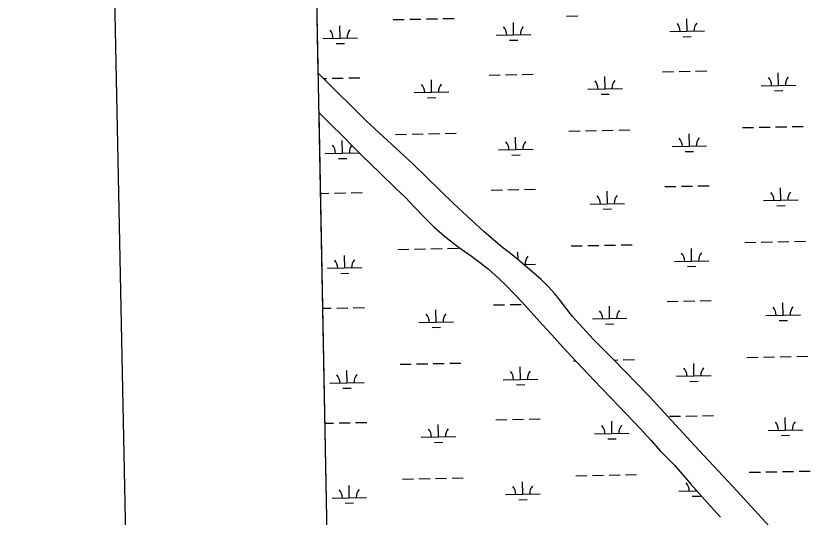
# Model space of a CAD drawing. Extents: x 3989314 to 4027622, y 243956 to 270014.
# Drawn here: x 3992659 to 3994963, y 252292 to 253743 of the extents above; entities that cross this region are included whole.
import ezdxf

# ---------------------------------------------------------------- set-up
doc = ezdxf.new("R2010")
doc.units = 0
for name, color, linetype in [('V-ANNO-SYMB', 7, 'Continuous'), ('V-GRID-FRAM', 7, 'Continuous'), ('V-WETL-SWMP', 7, 'Continuous')]:
    doc.layers.add(name, color=color, linetype=linetype)

msp = doc.modelspace()

# ---------------------------------------------------------------- linework, layer by layer
at = {"layer": 'V-ANNO-SYMB'}
msp.add_lwpolyline([(3993116.1, 245218.5), (4026192.7, 245877.7), (4025736.1, 268789.7), (3992659.5, 268130.6), (3993116.1, 245218.5)], dxfattribs=at)
at = {"layer": 'V-GRID-FRAM'}
msp.add_lwpolyline([(3993261.4, 267575.2), (4025156.8, 268210.8), (4025527.1, 250031.9), (3993615.7, 249396), (3993261.4, 267575.2)], dxfattribs=at)
at = {"layer": 'V-WETL-SWMP'}
for p, q in [((3993534.2, 253577.5), (3993528.2, 253887)), ((3994252.7, 253742.7), (3994284.7, 253743.3)), ((3993750.9, 253732.7), (3993782.9, 253733.3)), ((3993798.9, 253733.7), (3993830.9, 253734.3)), ((3993846.9, 253734.6), (3993878.9, 253735.2)), ((3993894.9, 253735.6), (3993926.9, 253736.2)), ((3994099.2, 253688.9), (3994098.5, 253724.9)), ((3994601, 253698.9), (3994600.3, 253734.9)), ((3993597.4, 253678.9), (3993596.7, 253714.9)), ((3994551, 253697.9), (3994651, 253699.9)), ((3993547.4, 253677.9), (3993647.4, 253679.9)), ((3994049.2, 253687.9), (3994149.2, 253689.9)), ((3994087.5, 253673.2), (3994111.5, 253673.7)), ((3994589.3, 253683.2), (3994613.3, 253683.7)), ((3993585.7, 253663.2), (3993609.7, 253663.7)), ((3994529.9, 253582), (3994561.9, 253582.7)), ((3994577.9, 253583), (3994609.9, 253583.6)), ((3994625.9, 253583.9), (3994657.9, 253584.6)), ((3993545.3, 253566.5), (3993534.2, 253577.5)), ((3993672.5, 253440.2), (3993545.3, 253566.5)), ((3993549.3, 253562.5), (3993558.3, 253562.7)), ((3993574.3, 253563), (3993606.3, 253563.6)), ((3993622.3, 253563.9), (3993654.3, 253564.6)), ((3993862, 253522.3), (3993861.3, 253558.3)), ((3994028.1, 253572), (3994060.1, 253572.7)), ((3994076.1, 253573), (3994108.1, 253573.6)), ((3994124.1, 253573.9), (3994156.1, 253574.6)), ((3994363.8, 253532.3), (3994363.1, 253568.3)), ((3994865.6, 253542.3), (3994864.9, 253578.3)), ((3994815.6, 253541.3), (3994915.6, 253543.3)), ((3993812, 253521.3), (3993912, 253523.3)), ((3994313.8, 253531.3), (3994413.8, 253533.3)), ((3994352.1, 253516.6), (3994376.1, 253517.1)), ((3994853.9, 253526.6), (3994877.9, 253527.1)), ((3993850.3, 253506.6), (3993874.3, 253507.1)), ((3993569.7, 251756.6), (3993536.5, 253463.2)), ((3993536.5, 253463.2), (3993537.6, 253462.1)), ((3993537.6, 253462.1), (3993567.7, 253432.1)), ((3993567.7, 253432.1), (3993606.9, 253393.6)), ((3993808.1, 253315.6), (3993672.5, 253440.2)), ((3994761.2, 253420.1), (3994793.2, 253420.7)), ((3994809.2, 253421), (3994841.2, 253421.7)), ((3994857.2, 253422), (3994889.2, 253422.6)), ((3994905.2, 253423), (3994937.1, 253423.6)), ((3993757.6, 253400.1), (3993789.6, 253400.7)), ((3993805.6, 253401), (3993837.5, 253401.7)), ((3993853.5, 253402), (3993885.5, 253402.6)), ((3993901.5, 253403), (3993933.5, 253403.6)), ((3994259.4, 253410.1), (3994291.4, 253410.7)), ((3994307.4, 253411), (3994339.4, 253411.7)), ((3994355.4, 253412), (3994387.3, 253412.6)), ((3994403.3, 253413), (3994435.3, 253413.6)), ((3994607.6, 253366.3), (3994606.9, 253402.3)), ((3993604, 253346.3), (3993603.3, 253382.3)), ((3993606.9, 253393.6), (3993631.6, 253368.4)), ((3994105.8, 253356.3), (3994105.1, 253392.3)), ((3993631.6, 253368.4), (3993659.5, 253340.6)), ((3994055.8, 253355.3), (3994155.8, 253357.3)), ((3994557.6, 253365.3), (3994657.6, 253367.3)), ((3994595.9, 253350.6), (3994619.9, 253351.1)), ((3993554, 253345.3), (3993652.8, 253347.3)), ((3993592.3, 253330.6), (3993616.3, 253331.1)), ((3993659.5, 253340.6), (3993712.7, 253289.4)), ((3994094.1, 253340.6), (3994118.1, 253341.1)), ((3993926, 253199.3), (3993808.1, 253315.6)), ((3993712.7, 253289.4), (3993758.8, 253244)), ((3993758.8, 253244), (3993787.1, 253216.4)), ((3994034.7, 253239.4), (3994066.7, 253240)), ((3994082.7, 253240.4), (3994114.7, 253241)), ((3994130.7, 253241.3), (3994162.7, 253242)), ((3994370.4, 253199.7), (3994369.7, 253235.7)), ((3994536.5, 253249.4), (3994568.5, 253250)), ((3994584.5, 253250.4), (3994616.5, 253251)), ((3994632.5, 253251.3), (3994664.5, 253252)), ((3994872.2, 253209.7), (3994871.5, 253245.7)), ((3993541, 253229.6), (3993564.9, 253230)), ((3993580.9, 253230.4), (3993612.9, 253231)), ((3993628.9, 253231.3), (3993660.9, 253232)), ((3993787.1, 253216.4), (3993811, 253191.6)), ((3993811, 253191.6), (3993841.1, 253160.1)), ((3994014.4, 253118), (3993926, 253199.3)), ((3994320.4, 253198.7), (3994420.4, 253200.7)), ((3994822.2, 253208.7), (3994922.2, 253210.7)), ((3994860.5, 253194), (3994884.5, 253194.5)), ((3994358.7, 253184), (3994382.7, 253184.5)), ((3993841.1, 253160.1), (3993869.1, 253132)), ((3993869.1, 253132), (3993899.2, 253105.4)), ((3993899.2, 253105.4), (3993938.9, 253074.5)), ((3994066.8, 253072.9), (3994014.4, 253118)), ((3993938.9, 253074.5), (3993977.3, 253048)), ((3994266, 253077.5), (3994298, 253078.1)), ((3994314, 253078.4), (3994346, 253079.1)), ((3994362, 253079.4), (3994394, 253080)), ((3994410, 253080.4), (3994442, 253081)), ((3994767.8, 253087.5), (3994799.8, 253088.1)), ((3994815.8, 253088.4), (3994847.8, 253089.1)), ((3994863.8, 253089.4), (3994895.8, 253090)), ((3994911.8, 253090.4), (3994943.8, 253091)), ((3993764.2, 253067.5), (3993796.2, 253068.1)), ((3993812.2, 253068.4), (3993844.2, 253069.1)), ((3993860.2, 253069.4), (3993892.2, 253070)), ((3993908.2, 253070.4), (3993940.2, 253071)), ((3994089.9, 253055.2), (3994066.8, 253072.9)), ((3994111.1, 253037.9), (3994089.9, 253055.2)), ((3994112.2, 253037), (3994111.7, 253059.7)), ((3994614.3, 253033.7), (3994613.5, 253069.7)), ((3993610.6, 253013.7), (3993609.9, 253049.7)), ((3993977.3, 253048), (3994000.2, 253030.5)), ((3994000.2, 253030.5), (3994026.1, 253011)), ((3994130.3, 253021.6), (3994111.1, 253037.9)), ((3994564.3, 253032.7), (3994664.2, 253034.7)), ((3993560.7, 253012.7), (3993660.6, 253014.7)), ((3994026.1, 253011), (3994056.6, 252983.1)), ((3994127.5, 253024), (3994162.4, 253024.7)), ((3994179.1, 252979.9), (3994130.3, 253021.6)), ((3994602.6, 253018), (3994626.6, 253018.5)), ((3993599, 252998), (3993622.9, 252998.5)), ((3994056.6, 252983.1), (3994077.5, 252962.6)), ((3994077.5, 252962.6), (3994124, 252914.4)), ((3994200.3, 252959.4), (3994179.1, 252979.9)), ((3994218.5, 252938.9), (3994200.3, 252959.4)), ((3994231.2, 252923.4), (3994218.5, 252938.9)), ((3994124, 252914.4), (3994183.4, 252848.2)), ((3994246, 252903.3), (3994231.2, 252923.4)), ((3994543.2, 252916.8), (3994575.2, 252917.4)), ((3994591.2, 252917.8), (3994623.1, 252918.4)), ((3994639.1, 252918.7), (3994671.1, 252919.3)), ((3994878.9, 252877), (3994878.1, 252913)), ((3993547.5, 252897), (3993571.5, 252897.4)), ((3993587.5, 252897.8), (3993619.5, 252898.4)), ((3993635.5, 252898.7), (3993667.5, 252899.3)), ((3993875.2, 252857), (3993874.5, 252893)), ((3994041.4, 252906.8), (3994073.3, 252907.4)), ((3994089.3, 252907.8), (3994121.3, 252908.4)), ((3994270, 252873.6), (3994246, 252903.3)), ((3994377.1, 252867), (3994376.3, 252903)), ((3994329.7, 252808), (3994270, 252873.6)), ((3994327.1, 252866.1), (3994427, 252868)), ((3994828.9, 252876.1), (3994928.9, 252878)), ((3993825.3, 252856.1), (3993925.2, 252858)), ((3994183.4, 252848.2), (3994210.3, 252819.9)), ((3994365.4, 252851.4), (3994389.4, 252851.9)), ((3994867.2, 252861.4), (3994891.2, 252861.9)), ((3993863.6, 252841.4), (3993887.6, 252841.9)), ((3994210.3, 252819.9), (3994242.4, 252783.3)), ((3994386.5, 252750.9), (3994329.7, 252808)), ((3994242.4, 252783.3), (3994282.7, 252740.1)), ((3994491.3, 252643), (3994386.5, 252750.9)), ((3994774.4, 252754.9), (3994806.4, 252755.5)), ((3994822.4, 252755.8), (3994854.4, 252756.5)), ((3994870.4, 252756.8), (3994902.4, 252757.4)), ((3994918.4, 252757.7), (3994950.4, 252758.4)), ((3993770.8, 252734.9), (3993802.8, 252735.5)), ((3993818.8, 252735.8), (3993850.8, 252736.5)), ((3993866.8, 252736.8), (3993898.8, 252737.4)), ((3993914.8, 252737.7), (3993946.8, 252738.4)), ((3994272.6, 252744.9), (3994278.2, 252745)), ((3994282.7, 252740.1), (3994331.2, 252689)), ((3994390.1, 252747.2), (3994400.6, 252747.4)), ((3994416.6, 252747.7), (3994448.6, 252748.4)), ((3994620.9, 252701.1), (3994620.2, 252737.1)), ((3993617.3, 252681.1), (3993616.6, 252717.1)), ((3994119.1, 252691.1), (3994118.4, 252727.1)), ((3993567.3, 252680.1), (3993667.3, 252682.1)), ((3994069.1, 252690.1), (3994169.1, 252692.1)), ((3994331.2, 252689), (3994403.4, 252613.2)), ((3994570.9, 252700.1), (3994670.9, 252702.1)), ((3994609.2, 252685.4), (3994633.2, 252685.9)), ((3993605.6, 252665.4), (3993629.6, 252665.9)), ((3994107.4, 252675.4), (3994131.4, 252675.9)), ((3994622.5, 252499.5), (3994491.3, 252643)), ((3994403.4, 252613.2), (3994466.7, 252547.8)), ((3993642.2, 252566.1), (3993674.2, 252566.7)), ((3994048, 252574.2), (3994080, 252574.8)), ((3994096, 252575.1), (3994128, 252575.8)), ((3994144, 252576.1), (3994176, 252576.7)), ((3994383.7, 252534.4), (3994383, 252570.4)), ((3994549.8, 252584.2), (3994581.8, 252584.8)), ((3994597.8, 252585.1), (3994629.8, 252585.8)), ((3994645.8, 252586.1), (3994677.8, 252586.7)), ((3994885.5, 252544.4), (3994884.8, 252580.4)), ((3993554, 252564.3), (3993578.2, 252564.8)), ((3993594.2, 252565.1), (3993626.2, 252565.8)), ((3993881.9, 252524.4), (3993881.2, 252560.4)), ((3994466.7, 252547.8), (3994496, 252514.7)), ((3994835.5, 252543.4), (3994935.5, 252545.4)), ((3993831.9, 252523.4), (3993931.9, 252525.4)), ((3994333.7, 252533.4), (3994433.7, 252535.4)), ((3994873.8, 252528.8), (3994897.8, 252529.3)), ((3993870.2, 252508.8), (3993894.2, 252509.3)), ((3994372, 252518.8), (3994396, 252519.3)), ((3994496, 252514.7), (3994524.3, 252483.8)), ((3994746.2, 252367.4), (3994622.5, 252499.5)), ((3994524.3, 252483.8), (3994564.4, 252442.5)), ((3994564.4, 252442.5), (3994611.9, 252388.1)), ((3993921.4, 252405.1), (3993953.4, 252405.8)), ((3994279.3, 252412.3), (3994311.2, 252412.9)), ((3994327.2, 252413.2), (3994359.2, 252413.9)), ((3994375.2, 252414.2), (3994407.2, 252414.8)), ((3994423.2, 252415.1), (3994455.2, 252415.8)), ((3994781.1, 252422.3), (3994813.1, 252422.9)), ((3994829.1, 252423.2), (3994861, 252423.9)), ((3994877, 252424.2), (3994909, 252424.8)), ((3994925, 252425.1), (3994957, 252425.8)), ((3993623.9, 252348.5), (3993623.2, 252384.4)), ((3993777.4, 252402.3), (3993809.4, 252402.9)), ((3993825.4, 252403.2), (3993857.4, 252403.9)), ((3993873.4, 252404.2), (3993905.4, 252404.8)), ((3994125.7, 252358.5), (3994125, 252394.4)), ((3994611.9, 252388.1), (3994668.9, 252324.2)), ((3994075.7, 252357.5), (3994175.7, 252359.4)), ((3994577.5, 252367.5), (3994629.4, 252368.5)), ((3994627.5, 252368.5), (3994627.5, 252370.7)), ((3994858.7, 252243.8), (3994746.2, 252367.4)), ((3993573.9, 252347.5), (3993673.9, 252349.4)), ((3994114, 252342.8), (3994138, 252343.3)), ((3994615.8, 252352.8), (3994639.8, 252353.3)), ((3993612.2, 252332.8), (3993636.2, 252333.3)), ((3994668.9, 252324.2), (3994697.6, 252292.5))]:
    msp.add_line(p, q, dxfattribs=at)
for centre, start, end in [((3994545.8, 253698.3), 0.3699, 41.9135), ((3994656.2, 253700.5), 140.3699, 181.9135), ((3993542.1, 253678.3), 0.3699, 41.9135), ((3993652.6, 253680.5), 140.3699, 181.9135), ((3994044, 253688.3), 0.3699, 41.9135), ((3994154.4, 253690.5), 140.3699, 181.9135), ((3994810.4, 253541.6), 0.3699, 41.9135), ((3994920.8, 253543.8), 140.3699, 181.9135), ((3993806.8, 253521.6), 0.3699, 41.9135), ((3993917.2, 253523.8), 140.3699, 181.9135), ((3994308.6, 253531.6), 0.3699, 41.9135), ((3994419, 253533.8), 140.3699, 181.9135), ((3994050.6, 253355.7), 0.3699, 41.9135), ((3994161, 253357.9), 140.3699, 181.9135), ((3994552.4, 253365.7), 0.3699, 41.9135), ((3994662.9, 253367.9), 140.3699, 181.9135), ((3993548.8, 253345.7), 0.3699, 41.9135), ((3993659.2, 253347.9), 143.2241, 181.9135), ((3994315.2, 253199), 0.3699, 41.9135), ((3994425.7, 253201.2), 140.3699, 181.9135), ((3994817, 253209), 0.3699, 41.9135), ((3994927.5, 253211.2), 140.3699, 181.9135), ((3994559, 253033), 0.3699, 41.9135), ((3994669.5, 253035.2), 140.3699, 181.9135), ((3993555.4, 253013), 0.3699, 41.9135), ((3993665.9, 253015.2), 140.3699, 181.9135), ((3994167.7, 253025.2), 140.3699, 181.9135), ((3994321.8, 252866.4), 0.3699, 41.9135), ((3994432.3, 252868.6), 140.3699, 181.9135), ((3994823.6, 252876.4), 0.3699, 41.9135), ((3994934.1, 252878.6), 140.3699, 181.9135), ((3993820, 252856.4), 0.3699, 41.9135), ((3993930.5, 252858.6), 140.3699, 181.9135), ((3993672.5, 252682.6), 140.3699, 181.9135), ((3994063.8, 252690.4), 0.3699, 41.9135), ((3994174.3, 252692.6), 140.3699, 181.9135), ((3994565.6, 252700.4), 0.3699, 41.9135), ((3994676.1, 252702.6), 140.3699, 181.9135), ((3993562, 252680.4), 0.3699, 41.9135), ((3994830.3, 252543.8), 0.3699, 41.9135), ((3994940.7, 252546), 140.3699, 181.9135), ((3993826.6, 252523.8), 0.3699, 41.9135), ((3993937.1, 252526), 140.3699, 181.9135), ((3994328.4, 252533.8), 0.3699, 41.9135), ((3994438.9, 252536), 140.3699, 181.9135), ((3994180.9, 252360), 140.3699, 181.9135), ((3994572.3, 252367.8), 0.3699, 41.9135), ((3993568.7, 252347.8), 0.3699, 41.9135), ((3993679.1, 252350), 140.3699, 181.9135), ((3994070.5, 252357.8), 0.3699, 41.9135)]:
    msp.add_arc(centre, 35.2, start, end, dxfattribs=at)

doc.saveas('drawing.dxf')
